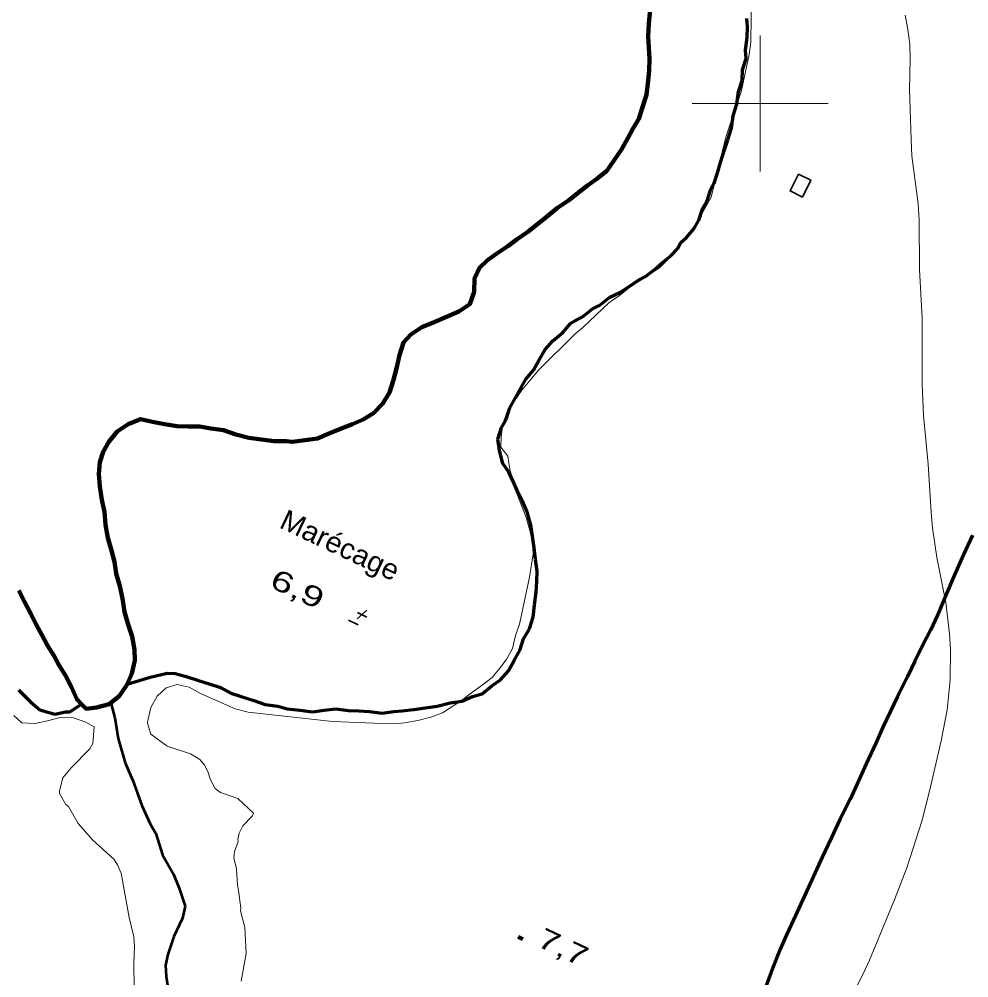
# Model space of a CAD drawing. Extents: x 356765 to 358572, y 5103174 to 5104650.
# Drawn here: x 356945.5 to 357015.3, y 5103835.7 to 5103906.2 of the extents above; entities that cross this region are included whole.
import ezdxf
from ezdxf.enums import TextEntityAlignment as Align

# ---------------------------------------------------------------- set-up
doc = ezdxf.new("R2010")
doc.units = 0
doc.header["$LTSCALE"] = 0.6
for name, pattern in [('DASH_DOUBLE_DOT', [9.2, 5, -1.2, 0.3, -1.2, 0.3, -1.2]), ('LONG_DASHED', [7.5, 6, -1.5]), ('MEDIUM_DASHED', [4.5, 3, -1.5])]:
    doc.linetypes.add(name, pattern=pattern)
for name, color, linetype, lineweight in [('2', 7, 'Continuous', 13), ('22', 7, 'Continuous', 35), ('3', 7, 'Continuous', 140), ('31', 7, 'Continuous', 70), ('4', 7, 'Continuous', 90), ('61', 7, 'Continuous', 13), ('7', 7, 'MEDIUM_DASHED', 70)]:
    doc.layers.add(name, color=color, linetype=linetype, lineweight=lineweight)

msp = doc.modelspace()

# ---------------------------------------------------------------- linework, layer by layer
at = {"layer": '2'}
for points in [[(356999.37, 5103908.15), (356999.32, 5103904.51), (356999.2, 5103903.59), (356998.62, 5103900.95), (356997.49, 5103897.52), (356996.4, 5103893.09), (356995.47, 5103891.43), (356994.93, 5103890.65), (356994.4, 5103890.05), (356993.98, 5103889.3), (356992.6, 5103887.9), (356990.4, 5103886.46), (356989.67, 5103885.87), (356988.87, 5103885.33), (356986.97, 5103883.53), (356986.4, 5103883.05), (356983.72, 5103880.39), (356982.49, 5103878.91), (356981.41, 5103877.33), (356981.1, 5103876.42), (356980.98, 5103875.5), (356980.95, 5103874.73), (356981.46, 5103874.05), (356981.61, 5103873.07), (356982.11, 5103871.31), (356982.81, 5103869.54), (356983.08, 5103868.6), (356983.27, 5103867.7), (356983.31, 5103866.88), (356983.04, 5103865.16), (356982.31, 5103861.71), (356982.03, 5103860.88), (356981.8, 5103859.92), (356981.33, 5103859.09), (356980.88, 5103858.46), (356980.31, 5103857.79), (356979.58, 5103857.21), (356978.78, 5103856.66), (356978.06, 5103856.08), (356976.66, 5103855.18), (356975.79, 5103854.87), (356974.85, 5103854.61), (356973.87, 5103854.46), (356973.13, 5103854.38), (356972.24, 5103854.39), (356968.56, 5103854.56), (356962.38, 5103855.24), (356961.43, 5103855.48), (356958.88, 5103856.6), (356958.04, 5103857.07), (356957.16, 5103857.27), (356956.34, 5103857.03), (356955.69, 5103856.41), (356955.22, 5103855.58), (356954.99, 5103854.63), (356954.98, 5103854.43), (356955.21, 5103853.61), (356956.41, 5103852.73), (356958.14, 5103852.16), (356958.81, 5103851.76), (356959.16, 5103851.34), (356959.4, 5103850.88), (356959.61, 5103850.26), (356959.96, 5103849.63), (356960.33, 5103849.33), (356961.62, 5103848.88), (356962.77, 5103847.8), (356962.68, 5103847.59), (356961.97, 5103846.87), (356961.72, 5103846.34), (356961.62, 5103845.88), (356961.64, 5103845.72), (356961.38, 5103845), (356961.32, 5103844.51), (356961.52, 5103843.74), (356961.58, 5103842.51), (356961.67, 5103842.13), (356961.83, 5103840.83), (356961.81, 5103840.63), (356962.13, 5103839.4), (356962.23, 5103837.48), (356961.87, 5103835.46)], [(357009.91, 5103841.5), (357010.79, 5103843.8), (357011.88, 5103847.21), (357012.48, 5103849.53), (357013.31, 5103853.13), (357013.75, 5103855.41), (357013.97, 5103857.62), (357014, 5103859.87), (357013.93, 5103861), (357013.65, 5103863.3), (357012.98, 5103866.61), (357012.68, 5103868.8), (357012.56, 5103869.92), (357012.34, 5103873.46), (357012, 5103877.04), (357011.91, 5103879.37), (357011.9, 5103884.2), (357011.72, 5103887.79), (357011.69, 5103891.44), (357011.61, 5103892.61), (357011.16, 5103896.13), (357011.09, 5103897.34), (357010.99, 5103901.01), (357011.03, 5103903.26), (357011, 5103904.36), (357010.86, 5103905.44), (357010.66, 5103906.49)], [(356953.99, 5103834.97), (356953.96, 5103836.79), (356954.02, 5103838.01), (356953.98, 5103838.72), (356953.63, 5103840.13), (356953.03, 5103843.4), (356952.78, 5103844.01), (356952.49, 5103844.42), (356950.95, 5103845.83), (356949.89, 5103847.05), (356949.16, 5103848.3), (356948.97, 5103848.45), (356948.5, 5103849.25), (356948.51, 5103849.45), (356948.75, 5103850.4), (356949.36, 5103851.15), (356950.74, 5103852.55), (356950.95, 5103852.92), (356951.05, 5103854.16), (356950.44, 5103854.49), (356949.53, 5103854.81), (356948.56, 5103854.85), (356947.62, 5103854.59), (356946.71, 5103854.4), (356945.75, 5103854.45), (356945.15, 5103854.98)], [(356999.44, 5103809.84), (356998.69, 5103810.84), (356998.28, 5103811.46), (356998.11, 5103811.8), (356997.95, 5103812.5), (356997.94, 5103812.86), (356998.22, 5103814.54), (356998.35, 5103814.99), (356998.8, 5103815.9), (357000.73, 5103818.97), (357001.43, 5103820.26), (357001.73, 5103820.93), (357001.96, 5103821.59), (357002.51, 5103823.62), (357003.51, 5103826.99), (357004.27, 5103829.09), (357004.89, 5103830.65), (357005.27, 5103831.46), (357007.58, 5103835.99), (357008.04, 5103837.01), (357009.91, 5103841.5)]]:
    msp.add_lwpolyline(points, dxfattribs=at)
at = {"layer": '22', "linetype": 'LONG_DASHED', "lineweight": 70}
for points in [[(357015.61, 5103868.26), (357014.95, 5103866.83), (357014.29, 5103865.33), (357013.66, 5103863.83), (357013.03, 5103862.37)], [(357013.03, 5103862.37), (357012.51, 5103861.26), (357011.94, 5103860.13), (357011.38, 5103858.99), (357010.83, 5103857.86), (357010.1, 5103856.38), (357009.55, 5103855.26), (357009.03, 5103854.12), (357008.51, 5103852.96), (357007.8, 5103851.44), (357007.13, 5103849.96), (357006.62, 5103848.84), (357005.89, 5103847.38), (357005.21, 5103845.96), (357004.57, 5103844.57), (357003.93, 5103843.17), (357003.27, 5103841.74), (357002.6, 5103840.28), (357001.94, 5103838.86), (357001.47, 5103837.8), (357000.91, 5103836.38), (357000.37, 5103834.91)]]:
    msp.add_lwpolyline(points, dxfattribs=at)
at = {"layer": '3', "lineweight": 35}
for p, q in [((356971.1, 5103862.73), (356970.39, 5103862.09)), ((356970.4, 5103862.56), (356971.1, 5103862.23)), ((356969.74, 5103861.99), (356970.46, 5103861.65))]:
    msp.add_line(p, q, dxfattribs=at)
at = {"layer": '3'}
msp.add_line((356982.21, 5103838.71), (356982.57, 5103838.54), dxfattribs=at)
at = {"layer": '31', "lineweight": 35}
msp.add_lwpolyline([(357002.82, 5103894.8), (357002.2, 5103893.56), (357003.11, 5103893.11), (357003.73, 5103894.34), (357002.82, 5103894.8)], close=True, dxfattribs=at)
at = {"layer": '4'}
for points in [[(356952.05, 5103868.05), (356951.9, 5103869.02), (356951.82, 5103869.96), (356951.63, 5103870.85), (356951.48, 5103871.83), (356951.41, 5103872.76), (356951.48, 5103873.61), (356951.71, 5103874.37), (356952.13, 5103875.12), (356952.75, 5103875.87), (356953.55, 5103876.41), (356954.46, 5103876.79), (356955.34, 5103876.59), (356956.23, 5103876.4), (356957.15, 5103876.27), (356957.93, 5103876.24), (356958.82, 5103876.23), (356959.63, 5103876.08), (356960.55, 5103875.96), (356961.47, 5103875.65), (356962.43, 5103875.41), (356963.35, 5103875.29), (356964.28, 5103875.16), (356965.17, 5103875.16), (356965.64, 5103875.1), (356967.47, 5103875.36), (356968.38, 5103875.74), (356969.29, 5103876.12), (356970.04, 5103876.4), (356970.83, 5103876.75), (356971.59, 5103877.21), (356972.28, 5103877.92), (356972.75, 5103878.74), (356973.06, 5103879.66), (356973.3, 5103880.61), (356973.49, 5103881.49), (356973.8, 5103882.41), (356974.33, 5103883), (356975.13, 5103883.54), (356976.04, 5103883.92), (356976.95, 5103884.31), (356977.86, 5103884.69), (356978.66, 5103885.23), (356978.98, 5103886.14), (356979.02, 5103887.11), (356979.37, 5103887.9), (356979.97, 5103888.46), (356980.66, 5103888.96), (356981.46, 5103889.51), (356982.14, 5103890.02), (356982.94, 5103890.56), (356983.66, 5103891.14), (356984.39, 5103891.73), (356985.11, 5103892.31), (356985.91, 5103892.85), (356986.64, 5103893.44), (356987.32, 5103893.95), (356988, 5103894.46), (356988.73, 5103895.04), (356989.27, 5103895.83), (356989.81, 5103896.61), (356990.27, 5103897.44), (356990.65, 5103898.12), (356991.08, 5103898.87), (356991.35, 5103899.71), (356991.66, 5103900.62), (356991.74, 5103901.47), (356991.85, 5103902.39), (356991.86, 5103903.28), (356991.81, 5103904.1), (356991.77, 5103904.91), (356991.82, 5103905.88), (356991.96, 5103907.38)], [(356945.51, 5103864.19), (356945.94, 5103863.35), (356946.37, 5103862.52), (356946.8, 5103861.69), (356947.23, 5103860.86), (356947.62, 5103860.14), (356948.09, 5103859.39), (356948.49, 5103858.67), (356948.96, 5103857.92), (356949.39, 5103857.08), (356949.77, 5103856.18), (356950.13, 5103855.83), (356950.48, 5103855.49), (356951.22, 5103855.57), (356952.16, 5103855.83), (356952.28, 5103855.92), (356952.89, 5103856.42), (356953.43, 5103857.2), (356953.47, 5103857.3), (356953.82, 5103858.07), (356954.05, 5103859.03), (356954.01, 5103859.84), (356953.86, 5103860.81), (356953.55, 5103861.68), (356953.28, 5103862.62), (356953.13, 5103863.59), (356952.94, 5103864.49), (356952.67, 5103865.43), (356952.55, 5103866.29), (356952.32, 5103867.11), (356952.05, 5103868.05)]]:
    msp.add_lwpolyline(points, dxfattribs=at)
at = {"layer": '4', "linetype": 'DASH_DOUBLE_DOT', "lineweight": 53}
msp.add_lwpolyline([(356952.28, 5103855.92), (356952.58, 5103854.81), (356952.83, 5103853.29), (356953.33, 5103851.52), (356953.89, 5103850.22), (356954.55, 5103848.37), (356955.18, 5103847.03), (356955.58, 5103846.32), (356956.09, 5103844.74), (356956.88, 5103843.32), (356957.3, 5103842.29), (356957.74, 5103840.96), (356957.55, 5103840.08), (356956.91, 5103838.75), (356956.46, 5103837.42), (356956.31, 5103836.62), (356956.35, 5103835.8), (356956.5, 5103834.83), (356956.48, 5103833.56), (356955.98, 5103831.77), (356955.71, 5103830.93), (356955.5, 5103830.55), (356955.24, 5103830.1), (356954.66, 5103829.24)], dxfattribs=at)
at = {"layer": '61'}
for p, q in [((357000, 5103895), (357000, 5103905)), ((356995, 5103900), (357005, 5103900))]:
    msp.add_line(p, q, dxfattribs=at)
at = {"layer": '7'}
for points in [[(356999.04, 5103904.85), (356999.08, 5103905.62), (356999.03, 5103906.24)], [(356953.47, 5103857.3), (356955.16, 5103857.81), (356956.42, 5103858.1), (356957, 5103858.07), (356957.82, 5103857.86), (356958.66, 5103857.59), (356959.5, 5103857.31), (356960.35, 5103857.04), (356961.1, 5103856.62), (356961.94, 5103856.35), (356962.78, 5103856.08), (356963.63, 5103855.8), (356964.55, 5103855.68), (356965.24, 5103855.49), (356966.17, 5103855.37), (356967.09, 5103855.25), (356967.95, 5103855.37), (356968.81, 5103855.48), (356969.74, 5103855.36), (356970.51, 5103855.32), (356971.29, 5103855.29), (356972.21, 5103855.16), (356973.07, 5103855.28), (356973.69, 5103855.33), (356974.55, 5103855.44), (356975.41, 5103855.55), (356976.27, 5103855.67), (356977.21, 5103855.93), (356978.07, 5103856.04), (356978.86, 5103856.39), (356979.57, 5103856.59), (356980.29, 5103857.18), (356980.93, 5103857.61), (356981.51, 5103858.28), (356981.93, 5103859.03), (356982.35, 5103859.78), (356982.62, 5103860.62), (356983.04, 5103861.37), (356983.31, 5103862.21), (356983.43, 5103863.13), (356983.55, 5103864.06), (356983.59, 5103864.83), (356983.62, 5103865.6), (356983.5, 5103866.46), (356983.39, 5103867.31), (356983.27, 5103868.17), (356983.15, 5103869.02), (356982.89, 5103869.96), (356982.53, 5103870.75), (356982.25, 5103871.31), (356981.89, 5103872.1), (356981.54, 5103872.89), (356981.1, 5103873.53), (356980.84, 5103874.47), (356980.72, 5103875.32), (356980.99, 5103876.16), (356981.33, 5103876.76), (356981.6, 5103877.6), (356982.02, 5103878.35), (356982.44, 5103879.11), (356982.78, 5103879.71), (356983.35, 5103880.38), (356983.77, 5103881.13), (356984.2, 5103881.89), (356984.77, 5103882.55), (356985.49, 5103883.14), (356986.07, 5103883.81), (356986.39, 5103884.02), (356986.94, 5103884.31), (356987.67, 5103884.89), (356988.22, 5103885.17), (356988.95, 5103885.76), (356989.74, 5103886.11), (356990.38, 5103886.54), (356991.02, 5103886.97), (356991.58, 5103887.26), (356992.3, 5103887.84), (356992.71, 5103888.21), (356993.43, 5103888.79), (356993.92, 5103889.31), (356994.17, 5103889.76), (356994.58, 5103890.13), (356995.15, 5103890.8), (356995.49, 5103891.4), (356995.76, 5103892.24), (356996.1, 5103892.84), (356996.37, 5103893.68), (356996.62, 5103894.13), (356996.89, 5103894.97), (356997.08, 5103895.66), (356997.35, 5103896.5), (356997.62, 5103897.33), (356997.89, 5103898.17), (356998.01, 5103899.09), (356998.28, 5103899.93), (356998.4, 5103900.85), (356998.67, 5103901.69), (356998.7, 5103902.46), (356998.97, 5103903.3), (356998.92, 5103903.92), (356999.04, 5103904.85)], [(356945.5, 5103856.88), (356946.39, 5103855.98), (356947.06, 5103855.41), (356948.17, 5103855.09), (356948.96, 5103855.25), (356949.27, 5103855.27), (356950.13, 5103855.83)]]:
    msp.add_lwpolyline(points, dxfattribs=at)

# ---------------------------------------------------------------- texts
at = {"layer": '3', "width": 1.45}
msp.add_text('    6,9', height=1.5, rotation=334.72, dxfattribs=at).set_placement((356964.2197, 5103864.3094), align=Align.CENTER)
at = {"layer": '3', "width": 1.35}
msp.add_text('7,7    ', height=1.5, rotation=334.619, dxfattribs=at).set_placement((356983.51, 5103838.08))
at = {"layer": '7', "width": 1.05}
msp.add_text('Marécage', height=1.5, rotation=334.72, dxfattribs=at).set_placement((356964.58, 5103868.84))

doc.saveas('drawing.dxf')
